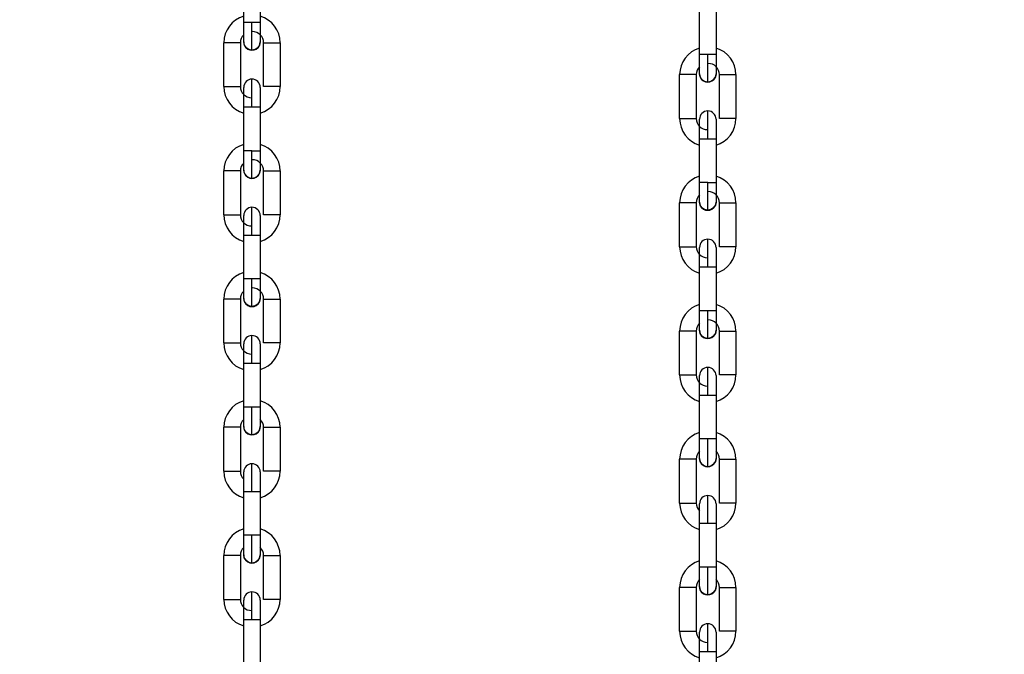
# Model space of a CAD drawing. Header units: inches. Extents: x 170 to 288, y 234 to 248.
# Tile 435 of 480: x 260.326 to 260.638, y 241.472 to 241.673. Entities that reach past the tile are written whole.
import ezdxf

# ---------------------------------------------------------------- set-up
doc = ezdxf.new("R2010")
doc.units = ezdxf.units.IN
doc.header["$LTSCALE"] = 0.25
doc.header["$MEASUREMENT"] = 0
doc.layers.add('ANNOTATIONS', color=1, linetype='Continuous')
doc.layers.add('STANDARD Z GUIDE MOTOR RH', color=7, linetype='Continuous')
doc.styles.add('ARIAL', font='arial.ttf', dxfattribs={"height": 0.09375})
doc.dimstyles.new('STANDARD$0', dxfattribs={"dimtxt": 0.09375, "dimasz": 0.09375, "dimexe": 0.03125, "dimexo": 0.046875, "dimgap": 0.09, "dimtad": 0, "dimtih": 1, "dimtoh": 1, "dimdec": 4, "dimzin": 0, "dimdsep": 46, "dimtxsty": 'ARIAL', "dimcen": 0.09, "dimadec": 0, "dimazin": 0, "dimtfac": 1, "dimtdec": 4, "dimtofl": 0, "dimtmove": 0, "dimatfit": 1, "dimfxl": 1, "dimtolj": 1, "dimtzin": 0, "dimarcsym": 0})

# ---------------------------------------------------------------- blocks, each defined once
blk = doc.blocks.new('*D53')
at = {"layer": 'ANNOTATIONS', "color": 0, "lineweight": -2, "transparency": 16777216}
for p, q in [((259.7476886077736, 244.1437778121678), (261.4626251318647, 244.1437778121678)), ((261.4313751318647, 244.0500278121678), (261.4313751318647, 242.3590412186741)), ((261.4313751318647, 240.2331944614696), (261.4313751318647, 241.9241810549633)), ((260.153938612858, 240.1394444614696), (261.4626251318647, 240.1394444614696))]:
    blk.add_line(p, q, dxfattribs=at)
at = {"layer": 'ANNOTATIONS', "color": 0, "transparency": 16777216}
for points in [[(261.4157501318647, 244.0500278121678), (261.4470001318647, 244.0500278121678), (261.4313751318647, 244.1437778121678)], [(261.4157501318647, 240.2331944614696), (261.4470001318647, 240.2331944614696), (261.4313751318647, 240.1394444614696)]]:
    blk.add_solid(points, dxfattribs=at)
at = {"layer": 'defpoints', "color": 0, "transparency": 16777216}
for p in [(259.7008136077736, 244.1437778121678), (261.4313751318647, 244.1437778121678), (260.107063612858, 240.1394444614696)]:
    blk.add_point(p, dxfattribs=at)
at = {"layer": 'ANNOTATIONS', "color": 0, "transparency": 16777216, "insert": (261.4313751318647, 242.1416111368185), "char_height": 0.09375, "attachment_point": 5, "style": 'ARIAL'}
blk.add_mtext('\\A1;OPENING \\PHEIGHT', dxfattribs=at)

msp = doc.modelspace()

# ---------------------------------------------------------------- linework, layer by layer
at = {"layer": 'STANDARD Z GUIDE MOTOR RH'}
for p, q in [((260.3965649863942, 241.6720444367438), (260.3965652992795, 241.6859551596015)), ((260.4018146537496, 241.6859550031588), (260.4018143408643, 241.6720442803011)), ((260.5411563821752, 241.6619374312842), (260.5411566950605, 241.6758481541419)), ((260.5464060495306, 241.6758479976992), (260.5464057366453, 241.6619372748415)), ((260.3991897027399, 241.6720444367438), (260.3965649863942, 241.6720444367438)), ((260.3902653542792, 241.651713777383), (260.3902656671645, 241.6656245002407)), ((260.3955150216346, 241.6656243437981), (260.3955147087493, 241.6517136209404)), ((260.402863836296, 241.6517134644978), (260.40286407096, 241.6656241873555)), ((260.4081134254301, 241.6656240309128), (260.4081131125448, 241.6517133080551)), ((260.5437810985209, 241.6619374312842), (260.5411563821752, 241.6619374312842)), ((260.5348567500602, 241.6416067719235), (260.5348570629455, 241.6555174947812)), ((260.5401064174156, 241.6555173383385), (260.5401061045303, 241.6416066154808)), ((260.547455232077, 241.6416064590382), (260.547455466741, 241.6555171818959)), ((260.5527048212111, 241.6555170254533), (260.5527045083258, 241.6416063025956)), ((260.396564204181, 241.6313829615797), (260.396564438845, 241.6452936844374)), ((260.396564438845, 241.6452936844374), (260.4018137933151, 241.6452936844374)), ((260.4018137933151, 241.6452936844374), (260.4018135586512, 241.6313828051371)), ((260.541155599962, 241.6212759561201), (260.541155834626, 241.6351866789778)), ((260.541155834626, 241.6351866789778), (260.5464051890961, 241.6351866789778)), ((260.5464051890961, 241.6351866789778), (260.5464049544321, 241.6212757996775)), ((260.3991888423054, 241.6313829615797), (260.396564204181, 241.6313829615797)), ((260.390264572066, 241.611052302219), (260.39026480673, 241.6249630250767)), ((260.3955141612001, 241.6249630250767), (260.39026480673, 241.6249630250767)), ((260.3955141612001, 241.6249630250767), (260.3955139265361, 241.6110521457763)), ((260.4028629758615, 241.6110519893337), (260.4028632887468, 241.624962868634)), ((260.4081125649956, 241.6249627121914), (260.4081123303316, 241.6110519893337)), ((260.5437802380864, 241.6212759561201), (260.541155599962, 241.6212759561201)), ((260.534855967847, 241.6009452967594), (260.534856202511, 241.6148560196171)), ((260.5401055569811, 241.6148560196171), (260.534856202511, 241.6148560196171)), ((260.5401055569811, 241.6148560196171), (260.5401053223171, 241.6009451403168)), ((260.5474543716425, 241.6009449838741), (260.5474546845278, 241.6148558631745)), ((260.5527039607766, 241.6148557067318), (260.5527037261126, 241.6009449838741)), ((260.4081123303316, 241.6110519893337), (260.4028629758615, 241.6110519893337)), ((260.3965633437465, 241.5907214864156), (260.3965636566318, 241.604632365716)), ((260.3965636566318, 241.604632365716), (260.3991882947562, 241.604632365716)), ((260.4018130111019, 241.6046322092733), (260.4018126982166, 241.5907214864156)), ((260.5527037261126, 241.6009449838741), (260.5474543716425, 241.6009449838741)), ((260.5411547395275, 241.5806144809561), (260.5411550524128, 241.5945253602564)), ((260.5411550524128, 241.5945253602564), (260.5437796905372, 241.5945253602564)), ((260.5464044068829, 241.5945252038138), (260.5464040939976, 241.5806144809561)), ((260.3902637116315, 241.5703908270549), (260.3902640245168, 241.5843017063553)), ((260.3955133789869, 241.5843015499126), (260.3955130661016, 241.5703908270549)), ((260.402862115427, 241.5703906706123), (260.4028624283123, 241.58430139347)), ((260.4081117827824, 241.5843012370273), (260.4081114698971, 241.5703905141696)), ((260.5348551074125, 241.5602838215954), (260.5348554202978, 241.5741947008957)), ((260.5401047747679, 241.574194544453), (260.5401044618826, 241.5602838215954)), ((260.547453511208, 241.5602836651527), (260.5474538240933, 241.5741943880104)), ((260.5527031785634, 241.5741942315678), (260.5527028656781, 241.5602835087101)), ((260.3902637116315, 241.5703908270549), (260.3955130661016, 241.5703908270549)), ((260.396562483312, 241.5500601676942), (260.3965627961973, 241.5639708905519)), ((260.3965627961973, 241.5639708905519), (260.4016123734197, 241.5639708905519)), ((260.4018121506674, 241.5639707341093), (260.4018118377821, 241.5500600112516)), ((260.5348551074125, 241.5602838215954), (260.5401044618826, 241.5602838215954)), ((260.541153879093, 241.5399531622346), (260.5411541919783, 241.5538638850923)), ((260.5411541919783, 241.5538638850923), (260.5462037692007, 241.5538638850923)), ((260.5464035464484, 241.5538637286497), (260.5464032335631, 241.539953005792)), ((260.4001916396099, 241.5500601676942), (260.396562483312, 241.5500601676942)), ((260.390262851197, 241.5297295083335), (260.3902631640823, 241.5436402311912)), ((260.3955125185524, 241.5436400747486), (260.3955122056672, 241.5297293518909)), ((260.4028613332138, 241.5297291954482), (260.4028615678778, 241.5436399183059)), ((260.4028615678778, 241.5436399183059), (260.4081109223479, 241.5436399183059)), ((260.4081109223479, 241.5436399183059), (260.408110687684, 241.5297290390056)), ((260.5447830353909, 241.5399531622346), (260.541153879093, 241.5399531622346)), ((260.534854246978, 241.5196225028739), (260.5348545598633, 241.5335332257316)), ((260.5401039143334, 241.533533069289), (260.5401036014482, 241.5196223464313)), ((260.5474527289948, 241.5196221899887), (260.5474529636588, 241.5335329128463)), ((260.5474529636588, 241.5335329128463), (260.5527023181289, 241.5335329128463)), ((260.5527023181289, 241.5335329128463), (260.552702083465, 241.519622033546)), ((260.3965617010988, 241.5093986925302), (260.3965619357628, 241.5233095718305)), ((260.3991866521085, 241.5233094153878), (260.4018112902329, 241.5233094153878)), ((260.4018112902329, 241.5233094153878), (260.4018110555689, 241.5093986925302)), ((260.5411530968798, 241.4992916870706), (260.5411533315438, 241.5132025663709)), ((260.5437780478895, 241.5132024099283), (260.5464026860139, 241.5132024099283)), ((260.5464026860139, 241.5132024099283), (260.5464024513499, 241.4992916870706)), ((260.4018110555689, 241.5093986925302), (260.3965617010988, 241.5093986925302)), ((260.3902620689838, 241.4890680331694), (260.3902623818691, 241.5029787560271)), ((260.3955116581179, 241.5029787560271), (260.395511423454, 241.4890678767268)), ((260.4028604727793, 241.4890678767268), (260.4028607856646, 241.5029785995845)), ((260.4081101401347, 241.5029784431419), (260.4081098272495, 241.4890677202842)), ((260.5464024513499, 241.4992916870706), (260.5411530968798, 241.4992916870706)), ((260.5348534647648, 241.4789610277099), (260.5348537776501, 241.4928717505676)), ((260.5401030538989, 241.4928717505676), (260.540102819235, 241.4789608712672)), ((260.5474518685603, 241.4789608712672), (260.5474521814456, 241.4928715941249)), ((260.5527015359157, 241.4928714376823), (260.5527012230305, 241.4789607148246)), ((260.3965608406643, 241.4687373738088), (260.3965611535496, 241.4826480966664)), ((260.3965611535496, 241.4826480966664), (260.4010417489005, 241.4826480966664)), ((260.4018105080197, 241.4826479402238), (260.4018101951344, 241.4687372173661)), ((260.5411522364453, 241.4586303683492), (260.5411525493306, 241.4725410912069)), ((260.5411525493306, 241.4725410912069), (260.5456331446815, 241.4725410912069)), ((260.5464019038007, 241.4725409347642), (260.5464015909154, 241.4586302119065))]:
    msp.add_line(p, q, dxfattribs=at)
at = {"layer": 'STANDARD Z GUIDE MOTOR RH', "flags": 128}
for points in [[(260.3965649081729, 241.6658763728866), (260.3965649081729, 241.6686175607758), (260.3965649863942, 241.6696840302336), (260.3965649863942, 241.6720444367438)], [(260.399189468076, 241.6632515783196), (260.399189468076, 241.6634205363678), (260.3991895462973, 241.6639209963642), (260.3991895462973, 241.6671593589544), (260.3991896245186, 241.6686795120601), (260.3991896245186, 241.6703290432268), (260.3991897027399, 241.6720444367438)], [(260.4018143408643, 241.6720442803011), (260.4001940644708, 241.6720442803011), (260.3991897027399, 241.6720444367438)], [(260.4018143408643, 241.6720442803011), (260.4018143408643, 241.6696838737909), (260.401814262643, 241.6686175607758), (260.401814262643, 241.665876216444)], [(260.3955150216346, 241.6656243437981), (260.3947462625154, 241.6656243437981), (260.3938947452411, 241.6656245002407), (260.3902656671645, 241.6656245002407)], [(260.399189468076, 241.6632515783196), (260.3981851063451, 241.6634513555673), (260.3973335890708, 241.6640203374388), (260.3967646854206, 241.6648718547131), (260.3965649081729, 241.6658763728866)], [(260.401814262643, 241.665876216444), (260.401614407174, 241.6648718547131), (260.4010454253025, 241.6640203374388), (260.4001939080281, 241.6634513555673), (260.399189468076, 241.6632515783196)], [(260.40286407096, 241.6656241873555), (260.4079136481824, 241.6656241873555), (260.4081134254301, 241.6656240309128)], [(260.5411563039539, 241.6557693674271), (260.5411563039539, 241.6585105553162), (260.5411563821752, 241.659577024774), (260.5411563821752, 241.6619374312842)], [(260.543780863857, 241.65314457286), (260.543780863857, 241.6533135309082), (260.5437809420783, 241.6538139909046), (260.5437809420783, 241.6570523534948), (260.5437810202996, 241.6585725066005), (260.5437810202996, 241.6602220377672), (260.5437810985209, 241.6619374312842)], [(260.5464057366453, 241.6619372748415), (260.5447854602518, 241.6619372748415), (260.5437810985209, 241.6619374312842)], [(260.5464057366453, 241.6619372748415), (260.5464057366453, 241.6595768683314), (260.546405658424, 241.6585105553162), (260.546405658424, 241.6557692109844)], [(260.3991891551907, 241.6452936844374), (260.3991891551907, 241.6470090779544), (260.399189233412, 241.6486584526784), (260.399189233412, 241.6515110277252), (260.3991893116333, 241.6526044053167), (260.3991893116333, 241.6540862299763)], [(260.5401064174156, 241.6555173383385), (260.5393376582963, 241.6555173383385), (260.5384861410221, 241.6555174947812), (260.5348570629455, 241.6555174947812)], [(260.543780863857, 241.65314457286), (260.5427765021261, 241.6533443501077), (260.5419249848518, 241.6539133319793), (260.5413560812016, 241.6547648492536), (260.5411563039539, 241.6557693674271)], [(260.546405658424, 241.6557692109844), (260.546205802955, 241.6547648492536), (260.5456368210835, 241.6539133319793), (260.5447853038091, 241.6533443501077), (260.543780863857, 241.65314457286)], [(260.547455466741, 241.6555171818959), (260.5525050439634, 241.6555171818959), (260.5527048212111, 241.6555170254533)], [(260.3902653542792, 241.651713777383), (260.3918856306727, 241.651713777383), (260.3928900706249, 241.6517136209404), (260.3955147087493, 241.6517136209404)], [(260.396564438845, 241.6452935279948), (260.3965645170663, 241.6464968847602), (260.3965645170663, 241.6496549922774), (260.3965645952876, 241.6504220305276), (260.3965645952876, 241.6514615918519)], [(260.4018139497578, 241.650991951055), (260.4018138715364, 241.6504220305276)], [(260.4018139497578, 241.6514614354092), (260.4018139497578, 241.650991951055)], [(260.4081131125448, 241.6517133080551), (260.4079133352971, 241.6517133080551), (260.4073444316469, 241.6517134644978), (260.402863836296, 241.6517134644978)], [(260.4018138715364, 241.6476539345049), (260.4018137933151, 241.6464968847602)], [(260.4018138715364, 241.6504220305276), (260.4018138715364, 241.6476537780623)], [(260.4018137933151, 241.6464967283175), (260.4018137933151, 241.6452933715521)], [(260.5348567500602, 241.6416067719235), (260.5364770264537, 241.6416067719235), (260.5374814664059, 241.6416066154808), (260.5401061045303, 241.6416066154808)], [(260.5437805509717, 241.6351866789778), (260.5437805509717, 241.6369020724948), (260.543780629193, 241.6385514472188), (260.543780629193, 241.6414040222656), (260.5437807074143, 241.6424973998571), (260.5437807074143, 241.6439792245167)], [(260.5527045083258, 241.6416063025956), (260.5525047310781, 241.6416063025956), (260.5519358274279, 241.6416064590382), (260.547455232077, 241.6416064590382)], [(260.541155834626, 241.6351865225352), (260.5411559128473, 241.6363898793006), (260.5411559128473, 241.6395479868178), (260.5411559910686, 241.640315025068), (260.5411559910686, 241.6413545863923)], [(260.5464053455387, 241.6413544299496), (260.5464053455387, 241.6408849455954), (260.5464052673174, 241.640315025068)], [(260.5464052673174, 241.640315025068), (260.5464052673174, 241.6375467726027)], [(260.5464052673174, 241.6375469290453), (260.5464051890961, 241.6363898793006)], [(260.5464051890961, 241.6363897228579), (260.5464051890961, 241.6351863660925)], [(260.3965640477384, 241.6252148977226), (260.3965640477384, 241.6262544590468), (260.3965641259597, 241.627021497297), (260.3965641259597, 241.6301796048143), (260.396564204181, 241.6313829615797)], [(260.3991886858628, 241.6225901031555), (260.3991886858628, 241.6251656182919), (260.3991887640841, 241.6264980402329), (260.3991887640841, 241.6280181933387), (260.3991888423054, 241.6296675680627), (260.3991888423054, 241.6313829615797)], [(260.4018135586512, 241.6313828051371), (260.4018134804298, 241.6301796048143), (260.4018134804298, 241.6279560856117), (260.4018134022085, 241.6270213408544), (260.4018134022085, 241.6252147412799)], [(260.3991886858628, 241.6225901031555), (260.3981842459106, 241.6227900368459), (260.3973327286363, 241.6233590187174), (260.3967638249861, 241.6242105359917), (260.3965640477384, 241.6252148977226)], [(260.4018134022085, 241.6252147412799), (260.4016135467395, 241.6242103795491), (260.4010446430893, 241.6233588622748), (260.400193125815, 241.6227898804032), (260.3991886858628, 241.6225901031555)], [(260.4028632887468, 241.624962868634), (260.404483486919, 241.624962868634), (260.4054879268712, 241.6249627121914), (260.4081125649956, 241.6249627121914)], [(260.5411554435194, 241.615107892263), (260.5411554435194, 241.6161474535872), (260.5411555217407, 241.6169144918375), (260.5411555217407, 241.6200725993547), (260.541155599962, 241.6212759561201)], [(260.5437800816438, 241.612483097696), (260.5437800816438, 241.6150586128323), (260.5437801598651, 241.6163910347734), (260.5437801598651, 241.6179111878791), (260.5437802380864, 241.6195605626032), (260.5437802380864, 241.6212759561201)], [(260.5464049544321, 241.6212757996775), (260.5464048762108, 241.6200725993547), (260.5464048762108, 241.6178490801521), (260.5464047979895, 241.6169143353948), (260.5464047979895, 241.6151077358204)], [(260.3991882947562, 241.604632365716), (260.3991883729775, 241.6063476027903), (260.3991883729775, 241.6095172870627), (260.3991884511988, 241.6108495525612), (260.3991884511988, 241.6134247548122)], [(260.5437800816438, 241.612483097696), (260.5427756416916, 241.6126830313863), (260.5419241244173, 241.6132520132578), (260.5413552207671, 241.6141035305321), (260.5411554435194, 241.615107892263)], [(260.5464047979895, 241.6151077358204), (260.5462049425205, 241.6141033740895), (260.5456360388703, 241.6132518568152), (260.5447845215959, 241.6126828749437), (260.5437800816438, 241.612483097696)], [(260.5474546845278, 241.6148558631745), (260.5490748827, 241.6148558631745), (260.5500793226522, 241.6148557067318), (260.5527039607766, 241.6148557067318)], [(260.390264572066, 241.611052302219), (260.3947451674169, 241.611052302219), (260.3953140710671, 241.6110521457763), (260.3955139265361, 241.6110521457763)], [(260.3965636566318, 241.6069924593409), (260.3965637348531, 241.6080589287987), (260.3965637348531, 241.6108002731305)], [(260.4018130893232, 241.6108001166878), (260.4018130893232, 241.6089935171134), (260.4018130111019, 241.6080589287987)], [(260.4018130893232, 241.6089935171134), (260.4018130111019, 241.6080587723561), (260.4018130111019, 241.6046320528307)], [(260.3965636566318, 241.604632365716), (260.3965636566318, 241.6069926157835)], [(260.3991882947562, 241.604632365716), (260.4001927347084, 241.6046322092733), (260.4018130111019, 241.6046322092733)], [(260.534855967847, 241.6009452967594), (260.5393365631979, 241.6009452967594), (260.5399054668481, 241.6009451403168), (260.5401053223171, 241.6009451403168)], [(260.5437796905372, 241.5945253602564), (260.5437797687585, 241.5962405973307), (260.5437797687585, 241.5994102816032), (260.5437798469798, 241.6007425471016), (260.5437798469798, 241.6033177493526)], [(260.5411550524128, 241.5968854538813), (260.5411551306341, 241.5979519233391)], [(260.5411551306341, 241.5979520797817), (260.5411551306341, 241.6006932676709)], [(260.5464044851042, 241.6006931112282), (260.5464044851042, 241.5988865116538), (260.5464044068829, 241.5979519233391), (260.5464044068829, 241.5945252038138)], [(260.5464044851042, 241.5988865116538), (260.5464044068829, 241.5979517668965)], [(260.5411550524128, 241.5945253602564), (260.5411550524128, 241.5968856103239)], [(260.5437796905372, 241.5945253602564), (260.5447841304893, 241.5945252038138), (260.5464044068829, 241.5945252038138)], [(260.3965631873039, 241.5845534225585), (260.3965631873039, 241.5846720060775), (260.3965632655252, 241.5850230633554), (260.3965632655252, 241.5883612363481), (260.3965633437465, 241.5895182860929), (260.3965633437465, 241.5907214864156)], [(260.4018126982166, 241.5907214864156), (260.3981836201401, 241.5907214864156), (260.3973321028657, 241.5907216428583), (260.3967631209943, 241.5907216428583), (260.3965633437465, 241.5907214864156)], [(260.3991878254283, 241.5819287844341), (260.3991878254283, 241.5825980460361), (260.3991879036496, 241.5834106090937), (260.3991879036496, 241.5858365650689), (260.3991879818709, 241.5873567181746), (260.3991879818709, 241.5907214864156)], [(260.4018126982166, 241.5907214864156), (260.4018126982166, 241.5895181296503), (260.4018126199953, 241.5883610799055), (260.4018126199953, 241.5855929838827), (260.401812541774, 241.5850229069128), (260.401812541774, 241.5845534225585)], [(260.3955133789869, 241.5843015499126), (260.3938931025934, 241.5843015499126), (260.3928886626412, 241.5843017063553), (260.3902640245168, 241.5843017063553)], [(260.3991878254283, 241.5819287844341), (260.3981834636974, 241.5821285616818), (260.3973319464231, 241.5826975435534), (260.3967629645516, 241.5835490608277), (260.3965631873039, 241.5845534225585)], [(260.401812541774, 241.5845534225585), (260.4016127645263, 241.583548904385), (260.4010437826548, 241.5826975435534), (260.4001922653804, 241.5821285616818), (260.3991878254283, 241.5819287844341)], [(260.4028624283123, 241.58430139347), (260.4073430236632, 241.58430139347), (260.4079120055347, 241.5843012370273), (260.4081117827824, 241.5843012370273)], [(260.5411545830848, 241.574446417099), (260.5411545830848, 241.574565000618), (260.5411546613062, 241.5749160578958), (260.5411546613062, 241.5782542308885), (260.5411547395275, 241.5794112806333), (260.5411547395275, 241.5806144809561)], [(260.5464040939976, 241.5806144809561), (260.5427750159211, 241.5806144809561), (260.5419234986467, 241.5806146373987), (260.5413545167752, 241.5806146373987), (260.5411547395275, 241.5806144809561)], [(260.5437792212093, 241.5718217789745), (260.5437792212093, 241.5724910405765), (260.5437792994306, 241.5733036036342), (260.5437792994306, 241.5757295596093), (260.5437793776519, 241.577249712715), (260.5437793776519, 241.5806144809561)], [(260.5464040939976, 241.5806144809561), (260.5464040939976, 241.5794111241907), (260.5464040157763, 241.5782540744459), (260.5464040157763, 241.5754859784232), (260.546403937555, 241.5749159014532), (260.546403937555, 241.574446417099)], [(260.3991874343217, 241.5639708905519), (260.399187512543, 241.5656862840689), (260.399187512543, 241.5673356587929), (260.3991875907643, 241.5688558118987), (260.3991875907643, 241.5712816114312), (260.3991876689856, 241.5720941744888), (260.3991876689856, 241.5727634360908)], [(260.5401047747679, 241.574194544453), (260.5384844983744, 241.574194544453), (260.5374800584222, 241.5741947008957), (260.5348554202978, 241.5741947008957)], [(260.5437792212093, 241.5718217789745), (260.5427748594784, 241.5720215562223), (260.5419233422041, 241.5725905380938), (260.5413543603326, 241.5734420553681), (260.5411545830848, 241.574446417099)], [(260.546403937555, 241.574446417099), (260.5462041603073, 241.5734418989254), (260.5456351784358, 241.5725905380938), (260.5447836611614, 241.5720215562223), (260.5437792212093, 241.5718217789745)], [(260.5474538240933, 241.5741943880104), (260.5519344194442, 241.5741943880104), (260.5525034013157, 241.5741942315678), (260.5527031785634, 241.5741942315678)], [(260.3965627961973, 241.5651742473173), (260.3965628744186, 241.5663312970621), (260.3965628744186, 241.5690993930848), (260.39656295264, 241.5696693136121)], [(260.3965628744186, 241.5690992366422), (260.39656295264, 241.5696693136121), (260.39656295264, 241.5701387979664)], [(260.40181230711, 241.5701386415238), (260.40181230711, 241.5700202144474), (260.4018122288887, 241.5696691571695), (260.4018122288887, 241.5663311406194), (260.4018121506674, 241.5651740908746), (260.4018121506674, 241.5639707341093)], [(260.4081114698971, 241.5703905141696), (260.4064912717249, 241.5703905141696), (260.4054868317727, 241.5703906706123), (260.402862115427, 241.5703906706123)], [(260.3965627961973, 241.5639707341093), (260.3965627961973, 241.5651740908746)], [(260.4016123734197, 241.5639708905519), (260.4018121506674, 241.5639707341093)], [(260.5437788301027, 241.5538638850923), (260.543778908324, 241.5555792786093), (260.543778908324, 241.5572286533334), (260.5437789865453, 241.5587488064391), (260.5437789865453, 241.5611746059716), (260.5437790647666, 241.5619871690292), (260.5437790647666, 241.5626564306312)], [(260.5527028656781, 241.5602835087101), (260.5510826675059, 241.5602835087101), (260.5500782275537, 241.5602836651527), (260.547453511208, 241.5602836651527)], [(260.5411541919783, 241.5550670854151), (260.5411542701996, 241.5562241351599), (260.5411542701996, 241.5589922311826), (260.5411543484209, 241.5595623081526)], [(260.5411542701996, 241.5589923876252), (260.5411543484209, 241.5595623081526), (260.5411543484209, 241.5600317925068)], [(260.546403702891, 241.5600316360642), (260.546403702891, 241.5599132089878), (260.5464036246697, 241.5595621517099), (260.5464036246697, 241.5562239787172), (260.5464035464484, 241.5550669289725), (260.5464035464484, 241.5538635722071)], [(260.5411541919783, 241.5538638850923), (260.5411541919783, 241.5550672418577)], [(260.5462037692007, 241.5538638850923), (260.5464035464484, 241.5538637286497)], [(260.3965624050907, 241.5438921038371), (260.3965624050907, 241.5456987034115), (260.396562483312, 241.5466334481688), (260.396562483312, 241.5500601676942)], [(260.3991870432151, 241.5412673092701), (260.3991870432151, 241.5438428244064), (260.3991871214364, 241.5451752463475), (260.3991871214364, 241.5483447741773), (260.3991871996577, 241.5500601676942)], [(260.4018118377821, 241.5500600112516), (260.4010430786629, 241.5500600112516), (260.4001916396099, 241.5500601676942)], [(260.4018118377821, 241.5500600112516), (260.4018118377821, 241.5476996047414), (260.4018117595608, 241.5466332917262), (260.4018117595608, 241.5438919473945)], [(260.3955125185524, 241.5436400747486), (260.3953127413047, 241.5436400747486), (260.3947437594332, 241.5436402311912), (260.3902631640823, 241.5436402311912)], [(260.3991870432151, 241.5412673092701), (260.3981826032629, 241.5414670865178), (260.3973310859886, 241.5420360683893), (260.3967621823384, 241.5428875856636), (260.3965624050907, 241.5438921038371)], [(260.4018117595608, 241.5438919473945), (260.4016119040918, 241.5428875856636), (260.4010429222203, 241.5420360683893), (260.400191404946, 241.5414670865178), (260.3991870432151, 241.5412673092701)], [(260.5411538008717, 241.5337850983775), (260.5411538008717, 241.535591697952), (260.541153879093, 241.5365264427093), (260.541153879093, 241.5399531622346)], [(260.5437784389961, 241.5311603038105), (260.5437784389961, 241.5337358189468), (260.5437785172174, 241.5350682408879), (260.5437785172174, 241.5382377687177), (260.5437785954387, 241.5399531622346)], [(260.5464032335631, 241.539953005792), (260.5456344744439, 241.539953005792), (260.5447830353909, 241.5399531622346)], [(260.5464032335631, 241.539953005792), (260.5464032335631, 241.5375925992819), (260.5464031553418, 241.5365262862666), (260.5464031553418, 241.5337849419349)], [(260.3991866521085, 241.5233094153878), (260.3991866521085, 241.5250248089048), (260.3991867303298, 241.5266743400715), (260.3991867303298, 241.5281943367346), (260.3991868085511, 241.5295267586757), (260.3991868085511, 241.5321019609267)], [(260.5401039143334, 241.533533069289), (260.5399041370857, 241.533533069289), (260.5393351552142, 241.5335332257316), (260.5348545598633, 241.5335332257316)], [(260.5437784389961, 241.5311603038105), (260.5427739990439, 241.5313600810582), (260.5419224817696, 241.5319290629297), (260.5413535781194, 241.532780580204), (260.5411538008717, 241.5337850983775)], [(260.5464031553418, 241.5337849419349), (260.5462032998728, 241.532780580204), (260.5456343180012, 241.5319290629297), (260.5447828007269, 241.5313600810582), (260.5437784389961, 241.5311603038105)], [(260.390262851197, 241.5297295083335), (260.3938920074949, 241.5297295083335), (260.3947434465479, 241.5297293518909), (260.3955122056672, 241.5297293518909)], [(260.3965620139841, 241.527211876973), (260.3965620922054, 241.5276707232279), (260.3965620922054, 241.5294773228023)], [(260.4018114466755, 241.5294773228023), (260.4018114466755, 241.5284377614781), (260.4018113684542, 241.5276705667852), (260.4018113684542, 241.524512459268)], [(260.408110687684, 241.5297290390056), (260.4079108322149, 241.5297291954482), (260.4028613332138, 241.5297291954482)], [(260.3965619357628, 241.5233095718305), (260.3965620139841, 241.5245127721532), (260.3965620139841, 241.5267361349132), (260.3965620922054, 241.5276708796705)], [(260.4018114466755, 241.5284377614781), (260.4018113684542, 241.5276707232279)], [(260.3965619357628, 241.5233095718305), (260.3981822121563, 241.5233095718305), (260.3991866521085, 241.5233094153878)], [(260.4018113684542, 241.5245126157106), (260.4018112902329, 241.5233094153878)], [(260.534854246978, 241.5196225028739), (260.5384834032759, 241.5196225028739), (260.5393348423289, 241.5196223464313), (260.5401036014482, 241.5196223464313)], [(260.5437780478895, 241.5132024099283), (260.5437780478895, 241.5149178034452), (260.5437781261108, 241.5165673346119), (260.5437781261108, 241.518087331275), (260.5437782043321, 241.5194197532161), (260.5437782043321, 241.5219949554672)], [(260.552702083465, 241.519622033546), (260.5525022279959, 241.5196221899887), (260.5474527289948, 241.5196221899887)], [(260.5411533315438, 241.5132025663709), (260.5411534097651, 241.5144057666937), (260.5411534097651, 241.5166291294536), (260.5411534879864, 241.5175638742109)], [(260.5411534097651, 241.5171048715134), (260.5411534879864, 241.5175637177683), (260.5411534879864, 241.5193703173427)], [(260.5464028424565, 241.5193703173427), (260.5464028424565, 241.5183307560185), (260.5464027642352, 241.5175637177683)], [(260.5464028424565, 241.5183307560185), (260.5464027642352, 241.5175635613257), (260.5464027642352, 241.5144054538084)], [(260.5464027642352, 241.514405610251), (260.5464026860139, 241.5132024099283)], [(260.5411533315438, 241.5132025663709), (260.5427736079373, 241.5132025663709), (260.5437780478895, 241.5132024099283)], [(260.3965615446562, 241.503230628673), (260.3965615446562, 241.5042701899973), (260.3965616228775, 241.5050372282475), (260.3965616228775, 241.50703828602), (260.3965617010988, 241.5081954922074), (260.3965617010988, 241.5093986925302)], [(260.3991861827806, 241.5006059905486), (260.3991861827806, 241.5020878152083), (260.3991862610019, 241.5031813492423), (260.3991862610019, 241.5060339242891), (260.3991863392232, 241.5076832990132), (260.3991863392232, 241.5093986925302)], [(260.4018110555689, 241.5093986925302), (260.4018109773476, 241.5081953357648), (260.4018109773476, 241.5050372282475), (260.4018108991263, 241.5042700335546), (260.4018108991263, 241.503230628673)], [(260.3955116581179, 241.5029787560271), (260.3918825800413, 241.5029787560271), (260.391031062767, 241.5029789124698), (260.3904621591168, 241.5029787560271), (260.3902623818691, 241.5029787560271)], [(260.3991861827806, 241.5006059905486), (260.3981817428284, 241.5008057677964), (260.3973303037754, 241.5013747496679), (260.3967613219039, 241.5022262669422), (260.3965615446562, 241.503230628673)], [(260.4018108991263, 241.503230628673), (260.4016111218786, 241.5022261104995), (260.4010421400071, 241.5013745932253), (260.4001906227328, 241.5008057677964), (260.3991861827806, 241.5006059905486)], [(260.4028607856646, 241.5029785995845), (260.4064898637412, 241.5029785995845), (260.4073413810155, 241.5029784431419), (260.4081101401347, 241.5029784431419)], [(260.5411529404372, 241.4931236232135), (260.5411529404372, 241.4941631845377), (260.5411530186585, 241.4949302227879), (260.5411530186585, 241.4969312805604), (260.5411530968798, 241.4980884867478), (260.5411530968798, 241.4992916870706)], [(260.5437775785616, 241.4904989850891), (260.5437775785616, 241.4919808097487), (260.5437776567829, 241.4930743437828), (260.5437776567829, 241.4959269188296), (260.5437777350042, 241.4975762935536), (260.5437777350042, 241.4992916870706)], [(260.5464024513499, 241.4992916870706), (260.5464023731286, 241.4980883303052), (260.5464023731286, 241.4949302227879), (260.5464022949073, 241.4941630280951), (260.5464022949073, 241.4931236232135)], [(260.5401030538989, 241.4928717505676), (260.5364739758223, 241.4928717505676), (260.535622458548, 241.4928719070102), (260.5350535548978, 241.4928717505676), (260.5348537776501, 241.4928717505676)], [(260.5437775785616, 241.4904989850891), (260.5427731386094, 241.4906987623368), (260.5419216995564, 241.4912677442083), (260.5413527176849, 241.4921192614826), (260.5411529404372, 241.4931236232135)], [(260.5464022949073, 241.4931236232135), (260.5462025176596, 241.49211910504), (260.5456335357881, 241.4912675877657), (260.5447820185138, 241.4906987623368), (260.5437775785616, 241.4904989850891)], [(260.5474521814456, 241.4928715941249), (260.5510812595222, 241.4928715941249), (260.5519327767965, 241.4928714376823), (260.5527015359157, 241.4928714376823)], [(260.3902620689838, 241.4890680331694), (260.3953116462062, 241.4890680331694), (260.395511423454, 241.4890678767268)], [(260.3965612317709, 241.4860748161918), (260.3965612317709, 241.4888160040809)], [(260.399185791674, 241.4826480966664), (260.3991858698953, 241.4843634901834), (260.3991858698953, 241.4860128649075), (260.3991859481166, 241.4875330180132), (260.3991859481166, 241.4907713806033), (260.3991860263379, 241.4912716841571), (260.3991860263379, 241.4914406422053)], [(260.401810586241, 241.4888158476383), (260.401810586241, 241.4860746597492), (260.4018105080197, 241.485008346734), (260.4018105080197, 241.4826479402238)], [(260.4081098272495, 241.4890677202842), (260.405485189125, 241.4890677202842), (260.4044807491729, 241.4890678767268), (260.4028604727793, 241.4890678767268)], [(260.3965611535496, 241.485008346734), (260.3965612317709, 241.4860746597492)], [(260.3965611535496, 241.4826480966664), (260.3965611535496, 241.4850085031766)], [(260.4010417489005, 241.4826480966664), (260.401610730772, 241.4826479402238), (260.4018105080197, 241.4826479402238)], [(260.543777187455, 241.4725410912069), (260.5437772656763, 241.4742564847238), (260.5437772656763, 241.4759058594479), (260.5437773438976, 241.4774260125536), (260.5437773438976, 241.4806643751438), (260.5437774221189, 241.4811646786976), (260.5437774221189, 241.4813336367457)], [(260.5348534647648, 241.4789610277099), (260.5399030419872, 241.4789610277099), (260.540102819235, 241.4789608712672)], [(260.5411525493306, 241.4749013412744), (260.5411526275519, 241.4759676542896)], [(260.5411526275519, 241.4759678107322), (260.5411526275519, 241.4787089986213)], [(260.546401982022, 241.4759676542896), (260.5464019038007, 241.4749013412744), (260.5464019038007, 241.4725409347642)], [(260.546401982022, 241.4787088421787), (260.546401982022, 241.4759674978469)], [(260.5527012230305, 241.4789607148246), (260.550076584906, 241.4789607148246), (260.5490721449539, 241.4789608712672), (260.5474518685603, 241.4789608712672)], [(260.5411525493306, 241.4725410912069), (260.5411525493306, 241.474901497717)], [(260.5456331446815, 241.4725410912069), (260.546202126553, 241.4725409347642), (260.5464019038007, 241.4725409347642)]]:
    msp.add_lwpolyline(points, dxfattribs=at)
at = {"layer": 'STANDARD Z GUIDE MOTOR RH'}
for centre, radius, start, end in [((260.3990583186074, 241.6656242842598), 0.00879265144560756, 106.4727034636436, 179.9985925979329), ((260.399320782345, 241.665624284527), 0.008792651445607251, 359.9988299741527, 73.52471910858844), ((260.3990583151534, 241.6656242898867), 0.003543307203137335, 134.7237412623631, 179.9988299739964), ((260.399320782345, 241.665624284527), 0.003543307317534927, 359.9988299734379, 89.99882997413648), ((260.3991895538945, 241.6658762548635), 0.002624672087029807, 179.9988299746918, 359.9988364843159), ((260.5436497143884, 241.6555172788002), 0.00879265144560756, 106.4727034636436, 179.9985925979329), ((260.543912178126, 241.6555172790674), 0.008792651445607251, 359.9988299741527, 73.52471910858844), ((260.5436497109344, 241.6555172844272), 0.003543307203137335, 134.7237412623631, 179.9988299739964), ((260.543912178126, 241.6555172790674), 0.003543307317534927, 359.9988299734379, 89.99882997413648), ((260.3991892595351, 241.6514615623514), 0.002624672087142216, 359.979854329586, 179.9798341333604), ((260.5437809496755, 241.655769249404), 0.002624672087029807, 179.9988299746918, 359.9988364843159), ((260.3990580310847, 241.6517135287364), 0.008792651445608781, 179.9988299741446, 253.5247190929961), ((260.3990580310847, 241.6517135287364), 0.003543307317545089, 179.9988299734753, 269.9988299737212), ((260.3993204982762, 241.6517135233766), 0.00879265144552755, 286.4729408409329, 359.9988299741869), ((260.5436494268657, 241.6416065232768), 0.008792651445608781, 179.9988299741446, 253.5247190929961), ((260.5436494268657, 241.6416065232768), 0.003543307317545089, 179.9988299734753, 269.9988299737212), ((260.5437806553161, 241.6413545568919), 0.002624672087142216, 359.979854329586, 179.9798341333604), ((260.5439118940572, 241.641606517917), 0.00879265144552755, 286.4729408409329, 359.9988299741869), ((260.3990574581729, 241.6249628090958), 0.00879265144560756, 106.4727034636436, 179.9985925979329), ((260.3993199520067, 241.6249628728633), 0.00879265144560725, 359.9988299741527, 73.52471910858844), ((260.4005071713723, 241.7315595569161), 0.1001852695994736, 269.2460281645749, 270.7471417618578), ((260.3990574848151, 241.624962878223), 0.003543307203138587, 134.7237412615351, 179.998829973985), ((260.3993199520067, 241.6249628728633), 0.003543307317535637, 359.9988299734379, 89.99882997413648), ((260.3991887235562, 241.6252148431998), 0.002624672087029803, 179.9988299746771, 359.9988364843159), ((260.5436488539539, 241.6148558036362), 0.00879265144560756, 106.4727034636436, 179.9985925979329), ((260.5439113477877, 241.6148558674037), 0.00879265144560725, 359.9988299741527, 73.52471910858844), ((260.5450985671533, 241.7214525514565), 0.1001852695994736, 269.2460281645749, 270.7471417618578), ((260.5436488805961, 241.6148558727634), 0.003543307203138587, 134.7237412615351, 179.998829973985), ((260.5439113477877, 241.6148558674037), 0.003543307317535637, 359.9988299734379, 89.99882997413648), ((260.3991884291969, 241.6108001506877), 0.002624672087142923, 359.9798543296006, 179.9798341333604), ((260.5437801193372, 241.6151078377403), 0.002624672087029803, 179.9988299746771, 359.9988364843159), ((260.3990572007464, 241.6110521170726), 0.008792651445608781, 179.9988299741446, 253.5247190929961), ((260.3990572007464, 241.6110521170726), 0.003543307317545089, 179.9988299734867, 269.9988299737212), ((260.3993196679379, 241.6110521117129), 0.008792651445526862, 286.4729408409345, 359.9988299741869), ((260.5436485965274, 241.600945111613), 0.008792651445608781, 179.9988299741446, 253.5247190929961), ((260.5436485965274, 241.600945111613), 0.003543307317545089, 179.9988299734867, 269.9988299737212), ((260.5437798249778, 241.6006931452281), 0.002624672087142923, 359.9798543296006, 179.9798341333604), ((260.5439110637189, 241.6009451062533), 0.008792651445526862, 286.4729408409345, 359.9988299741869), ((260.3990566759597, 241.5843014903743), 0.00879265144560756, 106.4727034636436, 179.9985925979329), ((260.3993191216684, 241.5843014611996), 0.00879265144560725, 359.9988299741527, 73.52471910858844), ((260.3990566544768, 241.5843014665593), 0.003543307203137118, 134.7240746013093, 179.998829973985), ((260.3993191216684, 241.5843014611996), 0.003543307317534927, 359.9988299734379, 89.99882997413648), ((260.3991878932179, 241.5845534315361), 0.002624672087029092, 179.9988299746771, 359.9988364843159), ((260.5436480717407, 241.5741944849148), 0.00879265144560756, 106.4727034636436, 179.9985925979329), ((260.5439105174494, 241.57419445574), 0.00879265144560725, 359.9988299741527, 73.52471910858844), ((260.5436480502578, 241.5741944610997), 0.003543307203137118, 134.7240746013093, 179.998829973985), ((260.5439105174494, 241.57419445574), 0.003543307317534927, 359.9988299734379, 89.99882997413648), ((260.3991875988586, 241.570138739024), 0.002624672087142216, 359.979854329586, 179.9798341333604), ((260.5437792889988, 241.5744464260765), 0.002624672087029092, 179.9988299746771, 359.9988364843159), ((260.3990563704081, 241.5703907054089), 0.008792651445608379, 179.9988299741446, 253.5247190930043), ((260.3990563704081, 241.5703907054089), 0.003543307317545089, 179.9988299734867, 269.9988299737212), ((260.3993188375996, 241.5703907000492), 0.008792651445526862, 286.4729408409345, 359.9988299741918), ((260.5436477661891, 241.5602836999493), 0.008792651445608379, 179.9988299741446, 253.5247190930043), ((260.5436477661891, 241.5602836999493), 0.003543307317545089, 179.9988299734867, 269.9988299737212), ((260.5437789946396, 241.5600317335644), 0.002624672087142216, 359.979854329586, 179.9798341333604), ((260.5439102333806, 241.5602836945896), 0.008792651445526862, 286.4729408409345, 359.9988299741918), ((260.3990558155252, 241.5436400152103), 0.00879265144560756, 106.4727034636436, 179.9985925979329), ((260.3993182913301, 241.5436400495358), 0.00879265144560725, 359.9988299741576, 73.52471910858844), ((260.3990558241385, 241.5436400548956), 0.003543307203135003, 134.7242958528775, 179.9988299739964), ((260.3993182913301, 241.5436400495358), 0.003543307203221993, 359.9988299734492, 45.27422514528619), ((260.3991870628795, 241.5438920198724), 0.002624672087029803, 179.9988299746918, 359.9988364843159), ((260.5436472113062, 241.5335330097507), 0.00879265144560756, 106.4727034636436, 179.9985925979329), ((260.5439096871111, 241.5335330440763), 0.00879265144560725, 359.9988299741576, 73.52471910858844), ((260.5436472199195, 241.533533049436), 0.003543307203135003, 134.7242958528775, 179.9988299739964), ((260.5439096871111, 241.5335330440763), 0.003543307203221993, 359.9988299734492, 45.27422514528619), ((260.3991867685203, 241.5294773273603), 0.002624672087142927, 359.9798543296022, 179.9798341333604), ((260.5437784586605, 241.5337850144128), 0.002624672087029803, 179.9988299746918, 359.9988364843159), ((260.3990555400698, 241.5297292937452), 0.008792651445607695, 179.9988299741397, 253.5247190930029), ((260.3990555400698, 241.5297292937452), 0.003543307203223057, 179.9988299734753, 225.2744388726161), ((260.3993180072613, 241.5297292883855), 0.00879265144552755, 286.4729408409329, 359.998829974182), ((260.5436469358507, 241.5196222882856), 0.008792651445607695, 179.9988299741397, 253.5247190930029), ((260.5436469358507, 241.5196222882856), 0.003543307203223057, 179.9988299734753, 225.2744388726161), ((260.5437781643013, 241.5193703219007), 0.002624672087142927, 359.9798543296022, 179.9798341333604), ((260.5439094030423, 241.5196222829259), 0.00879265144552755, 286.4729408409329, 359.998829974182), ((260.399055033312, 241.5029785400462), 0.00879265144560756, 106.4727034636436, 179.9985925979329), ((260.3993174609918, 241.5029786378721), 0.008792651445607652, 359.9988299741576, 73.52471910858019), ((260.3990549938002, 241.5029786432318), 0.003543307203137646, 134.7237412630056, 179.9988299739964), ((260.3993174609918, 241.5029786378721), 0.003543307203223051, 359.9988299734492, 45.27425813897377), ((260.3991862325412, 241.5032306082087), 0.002624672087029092, 179.9988299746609, 359.9988364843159), ((260.543646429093, 241.4928715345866), 0.00879265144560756, 106.4727034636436, 179.9985925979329), ((260.5439088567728, 241.4928716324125), 0.008792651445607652, 359.9988299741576, 73.52471910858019), ((260.5436463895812, 241.4928716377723), 0.003543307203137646, 134.7237412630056, 179.9988299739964), ((260.5439088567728, 241.4928716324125), 0.003543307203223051, 359.9988299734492, 45.27425813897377), ((260.5437776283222, 241.4931236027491), 0.002624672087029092, 179.9988299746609, 359.9988364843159), ((260.3990547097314, 241.4890678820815), 0.008792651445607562, 179.9988299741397, 253.5247191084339), ((260.3990547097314, 241.4890678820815), 0.003543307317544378, 179.9988299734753, 269.9988299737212), ((260.399185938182, 241.4888159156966), 0.002624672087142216, 359.979854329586, 179.9798341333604), ((260.399317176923, 241.4890678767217), 0.008792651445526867, 286.4729408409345, 359.998829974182), ((260.543777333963, 241.478708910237), 0.002624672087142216, 359.979854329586, 179.9798341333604), ((260.5436461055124, 241.4789608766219), 0.008792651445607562, 179.9988299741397, 253.5247191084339), ((260.5436461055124, 241.4789608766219), 0.003543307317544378, 179.9988299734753, 269.9988299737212), ((260.543908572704, 241.4789608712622), 0.008792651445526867, 286.4729408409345, 359.998829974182)]:
    msp.add_arc(centre, radius, start, end, dxfattribs=at)

# ---------------------------------------------------------------- dimensions: what is measured, and where the dimension line sits
at = {"layer": 'ANNOTATIONS'}
dim = msp.add_linear_dim(base=(261.4313751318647, 244.1437778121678), p1=(260.1070636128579, 240.1394444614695), p2=(259.7008136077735, 244.1437778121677), angle=90, text='OPENING \\PHEIGHT', dimstyle='STANDARD$0', dxfattribs=at)
dim.commit()
dim.dimension.update_dxf_attribs({"geometry": '*D53', "text_midpoint": (261.4313751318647, 242.1416111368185)})

doc.saveas('drawing.dxf')
